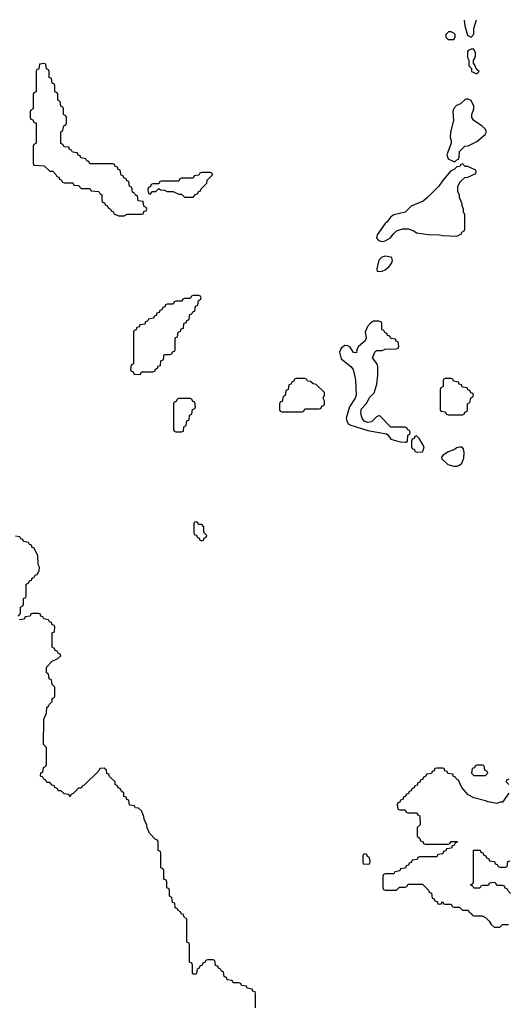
# Model space of a CAD drawing. Header units: inches. Extents: x 2701323 to 2964515, y 494916 to 722124.
# Tile 652 of 656: x 2894840 to 2898250, y 705196 to 712073. Entities that reach past the tile are written whole.
import ezdxf

# ---------------------------------------------------------------- set-up
doc = ezdxf.new("R2010")
doc.units = ezdxf.units.IN
doc.header["$MEASUREMENT"] = 0
doc.layers.add('C8790', color=7, linetype='Continuous')
doc.layers.add('C8791', color=7, linetype='Continuous')

msp = doc.modelspace()

# ---------------------------------------------------------------- linework, layer by layer
at = {"layer": 'C8790', "color": 2, "elevation": 2}
for points in [[(2895777.3, 710000), (2895772.7, 709987.3), (2895738, 709982), (2895732.7, 709967.3), (2895718, 709962), (2895712.7, 709947.3), (2895678, 709942), (2895672.7, 709927.3), (2895658, 709922), (2895652.7, 709907.3), (2895638, 709902), (2895634, 709890), (2895634, 709670), (2895618, 709662), (2895614, 709630), (2895618, 709618), (2895632.7, 709612.7), (2895638, 709598), (2895670, 709594), (2895682, 709598), (2895690, 709614), (2895770, 709614), (2895782, 709618), (2895787.3, 709632.7), (2895802, 709638), (2895807.3, 709652.7), (2895822, 709658), (2895826, 709690), (2895842, 709698), (2895846, 709710), (2895846, 709730), (2895850, 709734), (2895890, 709734), (2895902, 709738), (2895907.3, 709752.7), (2895922, 709758), (2895926, 709770), (2895926, 709850), (2895942, 709858), (2895946, 709890), (2895962, 709898), (2895967.3, 709912.7), (2895982, 709918), (2895986, 709950), (2896002, 709958), (2896007.3, 709972.7), (2896022, 709978), (2896025.4, 710000)], [(2894826, 707910), (2894842, 707918), (2894846, 707930), (2894846, 707970), (2894862, 707978), (2894866, 707990), (2894866, 708030), (2894882, 708038), (2894886, 708050), (2894886, 708130), (2894902, 708138), (2894907.3, 708152.7), (2894922, 708158), (2894927.3, 708172.7), (2894942, 708178), (2894947.3, 708192.7), (2894962, 708198), (2894976.4, 708223.6), (2894978, 708250), (2894968, 708268), (2894967.3, 708327.3), (2894942, 708382), (2894927.3, 708387.3), (2894922, 708402), (2894907.3, 708407.3), (2894902, 708422), (2894867.3, 708427.3), (2894862, 708442), (2894847.3, 708447.3), (2894842, 708462), (2894810, 708466)], [(2896486, 705170), (2896486, 705270), (2896482, 705282), (2896467.3, 705287.3), (2896462, 705302), (2896427.3, 705307.3), (2896422, 705322), (2896387.3, 705327.3), (2896382, 705342), (2896370, 705346), (2896330, 705346), (2896322, 705362), (2896287.3, 705367.3), (2896282, 705382), (2896266, 705390), (2896262, 705422), (2896247.3, 705427.3), (2896242, 705442), (2896227.3, 705447.3), (2896222, 705462), (2896207.3, 705467.3), (2896202, 705502), (2896190, 705506), (2896150, 705506), (2896138, 705502), (2896132.7, 705487.3), (2896118, 705482), (2896114, 705470), (2896098, 705462), (2896090, 705446), (2896078, 705442), (2896074, 705410), (2896070, 705406), (2896050, 705406), (2896046, 705410), (2896046, 705470), (2896042, 705482), (2896026, 705490), (2896026, 705610), (2896022, 705622), (2896006, 705630), (2896006, 705790), (2895986, 705810), (2895982, 705822), (2895970, 705826), (2895962, 705842), (2895946, 705850), (2895942, 705862), (2895926, 705870), (2895922, 705902), (2895907.3, 705907.3), (2895902, 705942), (2895886, 705950), (2895886, 705990), (2895882, 706002), (2895866, 706010), (2895866, 706050), (2895862, 706062), (2895846, 706070), (2895846, 706130), (2895842, 706142), (2895826, 706150), (2895826, 706250), (2895822, 706262), (2895806, 706270), (2895806, 706330), (2895802, 706342), (2895787.3, 706347.3), (2895746, 706390), (2895728.4, 706428.4), (2895727.3, 706447.3), (2895708.4, 706488.4), (2895707.3, 706507.3), (2895690, 706546), (2895670, 706566), (2895647.3, 706567.3), (2895642, 706582), (2895607.3, 706587.3), (2895602, 706622), (2895587.3, 706627.3), (2895582, 706642), (2895567.3, 706647.3), (2895566, 706670), (2895547.3, 706687.3), (2895542, 706702), (2895527.3, 706707.3), (2895522, 706722), (2895506, 706730), (2895506, 706750), (2895467.3, 706787.3), (2895462, 706802), (2895447.3, 706807.3), (2895446, 706830), (2895430, 706846), (2895398, 706842), (2895392.7, 706827.3), (2895290, 706726), (2895278, 706722), (2895270, 706706), (2895250, 706706), (2895212.7, 706667.3), (2895198, 706662), (2895190, 706646), (2895182, 706662), (2895150, 706666), (2895130, 706686), (2895110, 706686), (2895102, 706702), (2895086, 706710), (2895082, 706722), (2895067.3, 706727.3), (2895050, 706746), (2895030, 706746), (2895022, 706762), (2895007.3, 706767.3), (2895002, 706782), (2894986, 706790), (2894987.3, 706812.7), (2895002, 706818), (2895006, 706850), (2895022, 706858), (2895026, 706870), (2895026, 706990), (2895006, 707010), (2895007.3, 707187.3), (2895026, 707230), (2895028.4, 707271.6), (2895042, 707278), (2895047.3, 707292.7), (2895066, 707310), (2895067.3, 707332.7), (2895082, 707338), (2895086, 707350), (2895086, 707410), (2895066, 707430), (2895062, 707462), (2895046, 707470), (2895042, 707502), (2895026, 707510), (2895026, 707550), (2895067.3, 707592.7), (2895106, 707610), (2895126, 707630), (2895122, 707642), (2895107.3, 707647.3), (2895102, 707662), (2895087.3, 707667.3), (2895082, 707682), (2895066, 707690), (2895066, 707790), (2895082, 707798), (2895086, 707830), (2895082, 707842), (2895067.3, 707847.3), (2895062, 707862), (2895047.3, 707867.3), (2895042, 707882), (2895007.3, 707887.3), (2895002, 707902), (2894987.3, 707907.3), (2894982, 707922), (2894970, 707926), (2894930, 707926), (2894918, 707922), (2894912.7, 707907.3), (2894878, 707902), (2894870, 707886), (2894838, 707882)], [(2898254, 706670), (2898210, 706608), (2898192.7, 706607.3), (2898170, 706598), (2898108.8, 706608.9), (2898090, 706618), (2898010, 706638), (2897970, 706658), (2897926, 706710), (2897902, 706762), (2897887.3, 706767.3), (2897882, 706782), (2897867.3, 706787.3), (2897862, 706802), (2897827.3, 706807.3), (2897822, 706822), (2897807.3, 706827.3), (2897802, 706842), (2897790, 706846), (2897750, 706846), (2897738, 706842), (2897732.7, 706827.3), (2897718, 706822), (2897712.7, 706807.3), (2897678, 706802), (2897672.7, 706787.3), (2897658, 706782), (2897652.7, 706767.3), (2897638, 706762), (2897632.7, 706747.3), (2897618, 706742), (2897612.7, 706727.3), (2897598, 706722), (2897592.7, 706707.3), (2897578, 706702), (2897572.7, 706687.3), (2897558, 706682), (2897552.7, 706667.3), (2897538, 706662), (2897532.7, 706647.3), (2897518, 706642), (2897512.7, 706627.3), (2897498, 706622), (2897492.7, 706607.3), (2897478, 706602), (2897474, 706590), (2897478, 706558), (2897490, 706554), (2897530, 706554), (2897538, 706538), (2897550, 706534), (2897610, 706534), (2897618, 706518), (2897632.7, 706512.7), (2897634, 706450), (2897614, 706430), (2897614, 706370), (2897632.7, 706352.7), (2897638, 706338), (2897652.7, 706332.7), (2897658, 706318), (2897670, 706314), (2897830, 706314), (2897842, 706318), (2897850, 706334), (2897890, 706334), (2897894, 706330), (2897878, 706322), (2897872.7, 706307.3), (2897858, 706302), (2897852.7, 706287.3), (2897818, 706282), (2897812.7, 706267.3), (2897798, 706262), (2897792.7, 706247.3), (2897758, 706242), (2897750, 706226), (2897630, 706226), (2897618, 706222), (2897612.7, 706207.3), (2897578, 706202), (2897572.7, 706187.3), (2897558, 706182), (2897552.7, 706167.3), (2897538, 706162), (2897532.7, 706147.3), (2897498, 706142), (2897492.7, 706127.3), (2897458, 706122), (2897450, 706106), (2897390, 706106), (2897378, 706102), (2897374, 706090), (2897374, 706010), (2897378, 705998), (2897390, 705994), (2897470, 705994), (2897490, 706014), (2897530, 706014), (2897542, 706018), (2897550, 706034), (2897650, 706034), (2897692.7, 705992.7), (2897698, 705978), (2897712.7, 705972.7), (2897718, 705938), (2897732.7, 705932.7), (2897738, 705918), (2897752.7, 705912.7), (2897758, 705898), (2897770, 705894), (2897782, 705898), (2897790, 705914), (2897798, 705898), (2897810, 705894), (2897850, 705894), (2897858, 705878), (2897870, 705874), (2897910, 705874), (2897930, 705854), (2897970, 705854), (2897978, 705838), (2897994, 705830), (2897998, 705818), (2898010, 705814), (2898067.3, 705812.7), (2898090, 705802), (2898116.9, 705776.9), (2898130, 705754), (2898150, 705734), (2898190, 705734), (2898210, 705754), (2898250, 705754)], [(2898252.7, 706767.3), (2898238, 706762), (2898234, 706750), (2898254, 706730)], [(2898266, 705970), (2898246, 705990), (2898242, 706002), (2898227.3, 706007.3), (2898222, 706022), (2898210, 706026), (2898170, 706026), (2898162, 706042), (2898150, 706046), (2898118, 706042), (2898110, 706026), (2898070, 706026), (2898058, 706022), (2898050, 706006), (2898010, 706006), (2898002, 706022), (2897987.3, 706027.3), (2897987.3, 706032.7), (2898002, 706038), (2898006, 706050), (2898007.3, 706272.7), (2898052.7, 706272.7), (2898058, 706258), (2898072.7, 706252.7), (2898078, 706238), (2898092.7, 706232.7), (2898098, 706218), (2898112.7, 706212.7), (2898118, 706198), (2898152.7, 706192.7), (2898158, 706178), (2898172.7, 706172.7), (2898178, 706158), (2898190, 706154), (2898230, 706154), (2898242, 706158), (2898247.3, 706192.7), (2898262, 706198)]]:
    msp.add_lwpolyline(points, dxfattribs=at)
for points in [[(2897310, 709968), (2897287.1, 709952.9), (2897266, 709930), (2897251.3, 709890), (2897258, 709850), (2897251.3, 709830), (2897204.7, 709790), (2897192, 709770), (2897190, 709746), (2897170, 709748), (2897145.2, 709785.2), (2897130, 709794), (2897110, 709797.2), (2897082.4, 709777.6), (2897070.6, 709750), (2897083.1, 709703.1), (2897150.8, 709650.8), (2897166, 709630), (2897183.5, 709556.5), (2897187.3, 709450), (2897181, 709430), (2897141, 709370), (2897118, 709290), (2897122, 709270), (2897132, 709250), (2897150, 709241), (2897270, 709202.8), (2897399.6, 709179.6), (2897410, 709174), (2897430, 709142), (2897495.3, 709124.7), (2897530, 709122), (2897538, 709122), (2897546, 709130), (2897548.4, 709171.6), (2897562, 709178), (2897566, 709190), (2897562, 709202), (2897546, 709210), (2897542, 709222), (2897530, 709226), (2897430, 709226), (2897350, 709308), (2897330, 709298), (2897295.2, 709264.8), (2897270, 709259.3), (2897246.8, 709266.8), (2897229.4, 709289.4), (2897224.1, 709304.1), (2897221.2, 709330), (2897225.6, 709354.4), (2897258, 709390), (2897283.1, 709436.9), (2897313.6, 709466.4), (2897332.9, 709527.1), (2897339.3, 709590), (2897339.3, 709650), (2897332.3, 709672.3), (2897302, 709710), (2897318, 709750), (2897330, 709762), (2897370, 709762), (2897390, 709772), (2897470, 709774), (2897482, 709778), (2897486, 709790), (2897482, 709822), (2897467.3, 709827.3), (2897462, 709842), (2897430, 709846), (2897422, 709862), (2897407.3, 709867.3), (2897402, 709882), (2897387.3, 709887.3), (2897382, 709902), (2897366, 709910), (2897366, 709950), (2897362, 709962), (2897347.3, 709967.3)], [(2896830, 709566), (2896770, 709566), (2896758, 709562), (2896752.7, 709547.3), (2896738, 709542), (2896732.7, 709527.3), (2896718, 709522), (2896714, 709490), (2896698, 709482), (2896692.7, 709447.3), (2896678, 709442), (2896672.7, 709407.3), (2896658, 709402), (2896654, 709390), (2896654, 709350), (2896658, 709338), (2896670, 709334), (2896810, 709334), (2896822, 709338), (2896830, 709354), (2896930, 709354), (2896942, 709358), (2896947.3, 709372.7), (2896962, 709378), (2896966, 709390), (2896966, 709410), (2896958, 709430), (2896966, 709450), (2896966, 709470), (2896910, 709526), (2896888.4, 709528.4), (2896870, 709546), (2896847.3, 709547.3), (2896842, 709562)], [(2897850, 709566), (2897810, 709566), (2897798, 709562), (2897794, 709550), (2897794, 709510), (2897778, 709502), (2897774, 709490), (2897774, 709350), (2897778, 709338), (2897810, 709334), (2897818, 709318), (2897830, 709314), (2897930, 709314), (2897942, 709318), (2897947.3, 709332.7), (2897962, 709338), (2897966, 709350), (2897966, 709390), (2897982, 709398), (2897987.3, 709432.7), (2898002, 709438), (2898006, 709450), (2898002, 709462), (2897987.3, 709467.3), (2897982, 709482), (2897967.3, 709487.3), (2897962, 709502), (2897927.3, 709507.3), (2897922, 709522), (2897907.3, 709527.3), (2897902, 709542), (2897867.3, 709547.3), (2897862, 709562)], [(2896030, 709426), (2895950, 709426), (2895938, 709422), (2895932.7, 709407.3), (2895918, 709402), (2895914, 709390), (2895914, 709210), (2895918, 709198), (2895930, 709194), (2895970, 709194), (2895982, 709198), (2895986, 709230), (2896002, 709238), (2896006, 709270), (2896022, 709278), (2896026, 709310), (2896042, 709318), (2896046, 709350), (2896062, 709358), (2896066, 709370), (2896062, 709402), (2896047.3, 709407.3), (2896042, 709422)], [(2897610, 709166), (2897598, 709162), (2897592.7, 709147.3), (2897578, 709142), (2897574, 709130), (2897574, 709090), (2897578, 709078), (2897594, 709070), (2897598, 709058), (2897612.7, 709052.7), (2897650, 709054), (2897656.4, 709063.6), (2897662, 709090), (2897630, 709146)], [(2897910, 709088), (2897890, 709082), (2897870, 709068.7), (2897830, 709055.3), (2897792, 709030), (2897783.6, 709016.4), (2897785.4, 709005.4), (2897827.1, 708967.1), (2897870, 708954.8), (2897890, 708954.8), (2897910, 708961), (2897925.6, 708974.4), (2897939, 709010), (2897942, 709050), (2897936.4, 709076.4), (2897927.3, 709087.3)], [(2896070, 708566), (2896058, 708562), (2896054, 708550), (2896054, 708490), (2896058, 708478), (2896072.7, 708472.7), (2896078, 708458), (2896092.7, 708452.7), (2896098, 708438), (2896110, 708434), (2896122, 708438), (2896127.3, 708452.7), (2896142, 708458), (2896146, 708470), (2896126, 708490), (2896126, 708530), (2896110, 708546), (2896087.3, 708547.3), (2896082, 708562)], [(2898070, 706866), (2898030, 706866), (2898018, 706862), (2898012.7, 706847.3), (2897998, 706842), (2897994, 706810), (2898010, 706794), (2898090, 706794), (2898106, 706810), (2898102, 706822), (2898086, 706830), (2898082, 706862)], [(2897250, 706246), (2897238, 706242), (2897234, 706230), (2897234, 706190), (2897238, 706178), (2897270, 706174), (2897282, 706178), (2897286, 706190), (2897282, 706222), (2897267.3, 706227.3), (2897262, 706242)]]:
    msp.add_lwpolyline(points, close=True, dxfattribs=at)
at = {"layer": 'C8791', "color": 2, "elevation": 2}
for points in [[(2897942.6, 712070.4), (2897946, 712030), (2897966, 711966), (2897990, 711952), (2898008.4, 711971.6), (2898008.8, 712011.1), (2898027.1, 712073)], [(2896025.4, 710000), (2896027.3, 710012.7), (2896042, 710018), (2896047.3, 710032.7), (2896062, 710038), (2896067.3, 710072.7), (2896082, 710078), (2896087.3, 710112.7), (2896102, 710118), (2896106, 710130), (2896102, 710142), (2896090, 710146), (2896050, 710146), (2896038, 710142), (2896030, 710126), (2895990, 710126), (2895978, 710122), (2895970, 710106), (2895930, 710106), (2895918, 710102), (2895910, 710086), (2895870, 710086), (2895858, 710082), (2895852.7, 710067.3), (2895838, 710062), (2895832.7, 710047.3), (2895818, 710042), (2895812.7, 710027.3), (2895798, 710022), (2895792.7, 710007.3), (2895778, 710002), (2895777.3, 710000)]]:
    msp.add_lwpolyline(points, dxfattribs=at)
for points in [[(2897850, 711988), (2897832.7, 711987.3), (2897814, 711970), (2897814, 711950), (2897830, 711934), (2897870, 711934), (2897878, 711950), (2897878, 711970), (2897870, 711978)], [(2897990, 711868), (2897970, 711858), (2897964.7, 711850), (2897964.7, 711810), (2897974, 711790), (2897974, 711750), (2897992.7, 711732.7), (2897994, 711710), (2898030, 711694), (2898046, 711710), (2898027.3, 711727.3), (2898016.4, 711756.4), (2898006, 711770), (2898006, 711790), (2898016.4, 711803.6), (2898020.4, 711819.6), (2898020.4, 711840.4), (2898010, 711866)], [(2895010, 711766), (2894978, 711762), (2894974, 711730), (2894958, 711722), (2894954, 711710), (2894954, 711570), (2894938, 711562), (2894934, 711550), (2894934, 711450), (2894918, 711442), (2894914, 711430), (2894914, 711390), (2894918, 711378), (2894932.7, 711372.7), (2894938, 711358), (2894954, 711350), (2894954, 711210), (2894938, 711202), (2894934, 711190), (2894934, 711070), (2894938, 711058), (2895011.6, 711051.6), (2895050, 711014), (2895070, 711014), (2895092.7, 710992.7), (2895098, 710978), (2895112.7, 710972.7), (2895118, 710958), (2895132.7, 710952.7), (2895138, 710938), (2895150, 710934), (2895210, 710934), (2895218, 710918), (2895250, 710914), (2895270, 710894), (2895330, 710894), (2895338, 710878), (2895392.7, 710872.7), (2895398, 710858), (2895414, 710850), (2895414, 710810), (2895418, 710798), (2895432.7, 710792.7), (2895438, 710778), (2895450, 710774), (2895458, 710758), (2895474, 710750), (2895478, 710738), (2895494, 710730), (2895498, 710718), (2895530, 710702), (2895570, 710702), (2895590, 710714), (2895690, 710714), (2895702, 710718), (2895707.3, 710732.7), (2895722, 710738), (2895726, 710750), (2895722, 710762), (2895706, 710770), (2895702, 710802), (2895667.3, 710807.3), (2895662, 710842), (2895647.3, 710847.3), (2895642, 710862), (2895627.3, 710867.3), (2895622, 710902), (2895606, 710910), (2895602, 710942), (2895587.3, 710947.3), (2895582, 710962), (2895567.3, 710967.3), (2895562, 710982), (2895547.3, 710987.3), (2895542, 711022), (2895527.3, 711027.3), (2895522, 711042), (2895507.3, 711047.3), (2895502, 711062), (2895490, 711066), (2895330, 711066), (2895322, 711082), (2895307.3, 711087.3), (2895302, 711102), (2895267.3, 711107.3), (2895262, 711122), (2895247.3, 711127.3), (2895242, 711142), (2895207.3, 711147.3), (2895202, 711162), (2895187.3, 711167.3), (2895182, 711182), (2895150, 711186), (2895142, 711202), (2895127.3, 711207.3), (2895126, 711290), (2895142, 711298), (2895147.3, 711332.7), (2895162, 711338), (2895166, 711350), (2895166, 711390), (2895162, 711402), (2895146, 711410), (2895146, 711450), (2895142, 711462), (2895126, 711470), (2895122, 711502), (2895106, 711510), (2895106, 711550), (2895102, 711562), (2895086, 711570), (2895086, 711610), (2895082, 711622), (2895066, 711630), (2895062, 711662), (2895046, 711670), (2895046, 711710), (2895042, 711722), (2895026, 711730), (2895022, 711762)], [(2897970, 711518), (2897950, 711518), (2897915.3, 711484.7), (2897887.5, 711472.5), (2897866.8, 711450), (2897862.8, 711430), (2897867.3, 711370), (2897846.4, 711286.4), (2897844.7, 711250), (2897852, 711230), (2897852, 711210), (2897821, 711130), (2897830, 711102), (2897870, 711082), (2897878, 711082), (2897890, 711094), (2897902, 711098), (2897907.3, 711112.7), (2897908.4, 711151.6), (2897946, 711190), (2897970, 711192), (2898030, 711222), (2898088, 711270), (2898098, 711290), (2898088, 711310), (2898068, 711330), (2898010, 711368.7), (2897995.3, 711390), (2897995.3, 711410), (2898008.7, 711450), (2898008.7, 711470), (2897990, 711508)], [(2897930, 711066), (2897918, 711062), (2897911.6, 711048.4), (2897890, 711046), (2897874, 711030), (2897845.4, 711014.6), (2897790, 710948), (2897764.7, 710910), (2897686, 710830), (2897655.2, 710804.8), (2897572, 710770), (2897530, 710728.7), (2897451, 710709), (2897430, 710695.3), (2897402, 710658), (2897390, 710648.7), (2897334.8, 710570), (2897330.8, 710550), (2897344.7, 710530), (2897370, 710524), (2897390, 710527.3), (2897428.7, 710550), (2897445.6, 710574.4), (2897470, 710598), (2897511.6, 710611.6), (2897550, 710612), (2897590, 710598), (2897610, 710584.7), (2897690, 710572), (2897770, 710571.3), (2897790, 710564.7), (2897890, 710562), (2897922, 710578), (2897926, 710590), (2897942, 710598), (2897946, 710610), (2897946, 710710), (2897938, 710730), (2897938, 710750), (2897927.3, 710772.7), (2897927.3, 710787.3), (2897908, 710830), (2897908, 710850), (2897898, 710870), (2897898, 710910), (2897916.4, 710943.6), (2897946, 710970), (2897967.3, 710972.7), (2898022, 710998), (2898026, 711010), (2898022, 711022), (2897967.3, 711047.3), (2897948.4, 711048.4)], [(2896170, 711006), (2896110, 711006), (2896098, 711002), (2896090, 710986), (2896058, 710982), (2896050, 710966), (2895970, 710966), (2895958, 710962), (2895950, 710946), (2895830, 710946), (2895818, 710942), (2895810, 710926), (2895770, 710926), (2895758, 710922), (2895752.7, 710907.3), (2895738, 710902), (2895734, 710890), (2895738, 710858), (2895750, 710854), (2895767.3, 710872.7), (2895790, 710874), (2895810, 710894), (2895823.6, 710883.6), (2895850, 710882), (2895870, 710874), (2895910, 710874), (2895950, 710854), (2895970, 710854), (2895990, 710834), (2896050, 710834), (2896067.3, 710852.7), (2896082, 710858), (2896087.3, 710872.7), (2896102, 710878), (2896107.3, 710892.7), (2896146, 710930), (2896147.3, 710952.7), (2896186, 710990), (2896182, 711002)], [(2897390, 710422), (2897366.4, 710413.6), (2897347.1, 710392.9), (2897332, 710332), (2897334, 710314), (2897370, 710316), (2897390, 710326.8), (2897419, 710350), (2897434, 710370), (2897442, 710390), (2897438, 710410), (2897430, 710415.3)]]:
    msp.add_lwpolyline(points, close=True, dxfattribs=at)

doc.saveas('drawing.dxf')
